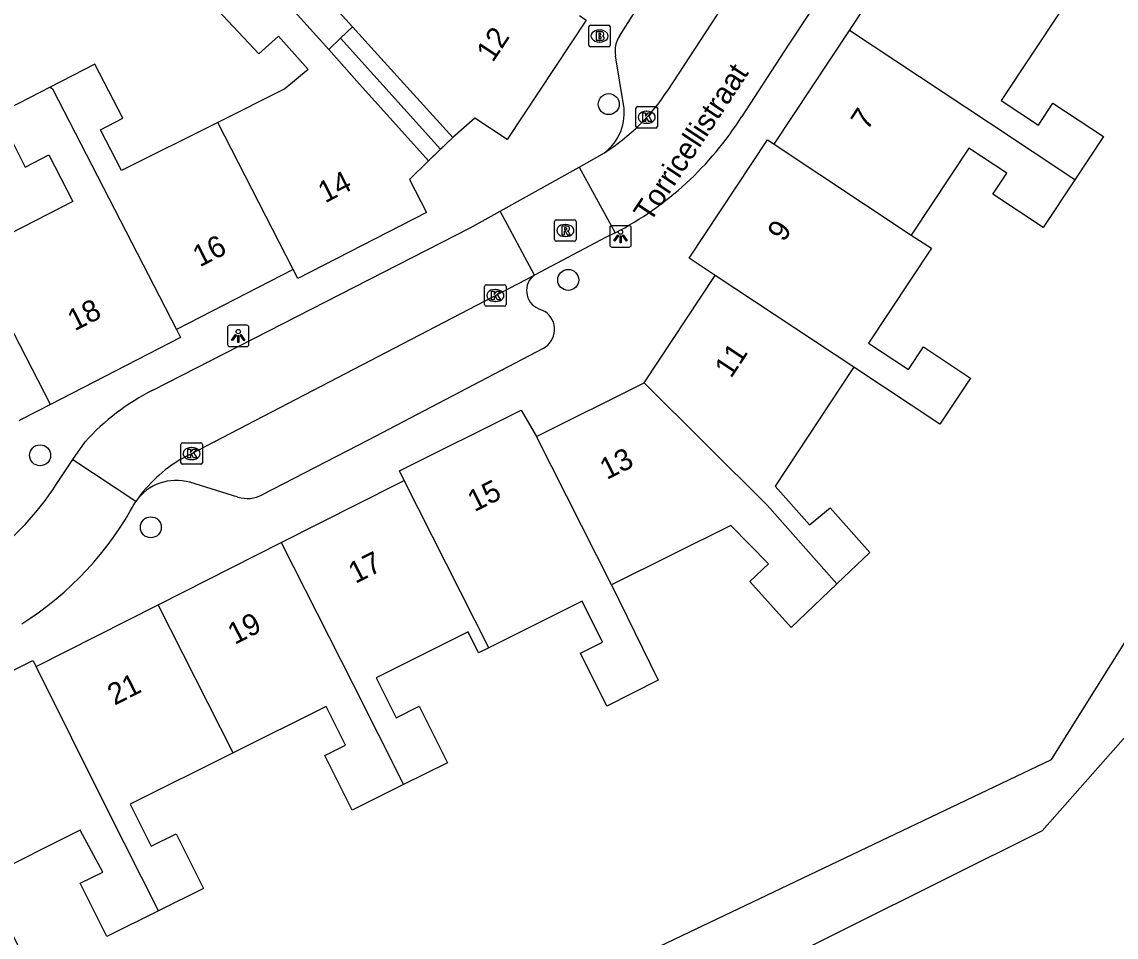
# Model space of a CAD drawing. Extents: x 159280 to 160375, y 384531 to 385872.
# Drawn here: x 160088.1 to 160139.1, y 384691.2 to 384733.9 of the extents above; entities that cross this region are included whole.
import ezdxf

# ---------------------------------------------------------------- set-up
doc = ezdxf.new("R2010")
doc.units = 0
for name, color, linetype in [('IMGEO_Boom', 7, 'Continuous'), ('IMGEO_Brandkraan', 7, 'Continuous'), ('IMGEO_Kolk', 7, 'Continuous'), ('IMGEO_Lichtpunt', 7, 'Continuous'), ('IMGEO_Openbare_ruimte_label', 7, 'Continuous'), ('IMGEO_Pand', 7, 'Continuous'), ('IMGEO_Pand_nummerreeks', 7, 'Continuous'), ('IMGEO_Pand_overbouw', 7, 'Continuous'), ('IMGEO_Rijbaan_lokaal_open', 7, 'Continuous'), ('IMGEO_Rioolput', 7, 'Continuous'), ('IMGEO_Voetpad_open', 7, 'Continuous')]:
    doc.layers.add(name, color=color, linetype=linetype)

msp = doc.modelspace()

# ---------------------------------------------------------------- linework, layer by layer
at = {"layer": 'IMGEO_Boom'}
for centre in [(160115.479, 384730.073), (160113.59, 384721.877), (160088.972, 384713.702), (160094.134, 384710.345)]:
    msp.add_circle(centre, 0.489, dxfattribs=at)
at = {"layer": 'IMGEO_Brandkraan'}
for p, q in [((160114.55, 384732.822), (160114.55, 384733.674)), ((160114.625, 384733.748), (160115.477, 384733.748)), ((160115.038, 384733.528), (160115.063, 384733.528)), ((160115.551, 384733.674), (160115.551, 384732.822)), ((160115.477, 384732.748), (160114.625, 384732.748)), ((160115.061, 384732.968), (160115.036, 384732.968))]:
    msp.add_line(p, q, dxfattribs=at)
for points in [[(160114.55, 384732.822), (160114.55, 384733.674)], [(160114.625, 384733.748), (160115.477, 384733.748)], [(160114.898, 384733.448), (160114.898, 384733.048), (160115.111, 384733.048)], [(160115.129, 384733.448), (160114.898, 384733.448)], [(160115.077, 384733.367), (160115.023, 384733.367), (160115.023, 384733.291)], [(160115.023, 384733.291), (160115.076, 384733.291)], [(160115.551, 384733.674), (160115.551, 384732.822)], [(160115.477, 384732.748), (160114.625, 384732.748)], [(160115.085, 384733.215), (160115.023, 384733.215), (160115.023, 384733.134)], [(160115.023, 384733.134), (160115.085, 384733.134)]]:
    msp.add_lwpolyline(points, dxfattribs=at)
for centre, radius, start, end in [((160114.627, 384733.672), 0.0765, 91.552, 178.448), ((160114.627, 384733.672), 0.0765, 91.552, 178.448), ((160115.078, 384733.329), 0.0379, 267.8285, 90.9355), ((160115.133, 384733.303), 0.145, 59.4692, 91.5367), ((160115.158, 384733.35), 0.0922, 285.5137, 58.1501), ((160115.163, 384733.158), 0.105, 301.3115, 78.989), ((160115.475, 384733.672), 0.0765, 1.552, 88.448), ((160115.475, 384733.672), 0.0765, 1.552, 88.448), ((160114.627, 384732.824), 0.0765, 181.552, 268.448), ((160114.627, 384732.824), 0.0765, 181.552, 268.448), ((160115.086, 384733.174), 0.0404, 269.8759, 90.5077), ((160115.117, 384733.299), 0.251, 268.6676, 293.5347), ((160115.475, 384732.824), 0.0765, 271.552, 358.448), ((160115.475, 384732.824), 0.0765, 271.552, 358.448)]:
    msp.add_arc(centre, radius, start, end, dxfattribs=at)
for centre, major_axis, ratio, start_param, end_param in [((160115.037, 384733.248), (-0.387, 0.002), 0.722429, 4.712389, 7.853982), ((160115.062, 384733.248), (-0.39, 0.002), 0.717154, 1.570796, 4.712389)]:
    msp.add_ellipse(centre, major_axis=major_axis, ratio=ratio, start_param=start_param, end_param=end_param, dxfattribs=at)
at = {"layer": 'IMGEO_Kolk'}
for p, q in [((160116.749, 384729.033), (160116.749, 384729.885)), ((160116.824, 384729.959), (160117.676, 384729.959)), ((160117.237, 384729.739), (160117.262, 384729.739)), ((160117.75, 384729.885), (160117.75, 384729.033)), ((160117.26, 384729.179), (160117.235, 384729.179)), ((160117.676, 384728.959), (160116.824, 384728.959)), ((160109.694, 384720.725), (160109.694, 384721.577)), ((160109.769, 384721.651), (160110.621, 384721.651)), ((160110.695, 384721.577), (160110.695, 384720.725)), ((160110.182, 384721.431), (160110.207, 384721.431)), ((160110.621, 384720.651), (160109.769, 384720.651)), ((160110.205, 384720.871), (160110.18, 384720.871)), ((160095.536, 384713.357), (160095.536, 384714.209)), ((160095.611, 384714.283), (160096.463, 384714.283)), ((160096.024, 384714.063), (160096.049, 384714.063)), ((160096.537, 384714.209), (160096.537, 384713.357)), ((160096.047, 384713.503), (160096.022, 384713.503)), ((160096.463, 384713.283), (160095.611, 384713.283))]:
    msp.add_line(p, q, dxfattribs=at)
for points in [[(160116.749, 384729.033), (160116.749, 384729.885)], [(160116.824, 384729.959), (160117.676, 384729.959)], [(160117.75, 384729.885), (160117.75, 384729.033)], [(160117.07, 384729.659), (160117.193, 384729.659), (160117.193, 384729.508), (160117.323, 384729.659), (160117.487, 384729.659), (160117.341, 384729.508), (160117.494, 384729.259), (160117.342, 384729.259), (160117.257, 384729.423), (160117.193, 384729.356), (160117.193, 384729.259), (160117.07, 384729.259), (160117.07, 384729.659)], [(160117.676, 384728.959), (160116.824, 384728.959)], [(160109.694, 384720.725), (160109.694, 384721.577)], [(160109.769, 384721.651), (160110.621, 384721.651)], [(160110.695, 384721.577), (160110.695, 384720.725)], [(160110.015, 384721.351), (160110.138, 384721.351), (160110.138, 384721.2), (160110.268, 384721.351), (160110.432, 384721.351), (160110.286, 384721.2), (160110.439, 384720.951), (160110.287, 384720.951), (160110.202, 384721.115), (160110.138, 384721.048), (160110.138, 384720.951), (160110.015, 384720.951), (160110.015, 384721.351)], [(160110.621, 384720.651), (160109.769, 384720.651)], [(160095.536, 384713.357), (160095.536, 384714.209)], [(160095.611, 384714.283), (160096.463, 384714.283)], [(160095.857, 384713.983), (160095.98, 384713.983), (160095.98, 384713.832), (160096.11, 384713.983), (160096.274, 384713.983), (160096.128, 384713.832), (160096.281, 384713.583), (160096.129, 384713.583), (160096.044, 384713.747), (160095.98, 384713.68), (160095.98, 384713.583), (160095.857, 384713.583), (160095.857, 384713.983)], [(160096.537, 384714.209), (160096.537, 384713.357)], [(160096.463, 384713.283), (160095.611, 384713.283)]]:
    msp.add_lwpolyline(points, dxfattribs=at)
for centre, start, end in [((160116.826, 384729.883), 91.552, 178.448), ((160116.826, 384729.883), 91.552, 178.448), ((160117.674, 384729.883), 1.552, 88.448), ((160117.674, 384729.883), 1.552, 88.448), ((160116.826, 384729.035), 181.552, 268.448), ((160116.826, 384729.035), 181.552, 268.448), ((160117.674, 384729.035), 271.552, 358.448), ((160117.674, 384729.035), 271.552, 358.448), ((160109.771, 384721.575), 91.552, 178.448), ((160109.771, 384721.575), 91.552, 178.448), ((160110.619, 384721.575), 1.552, 88.448), ((160110.619, 384721.575), 1.552, 88.448), ((160109.771, 384720.727), 181.552, 268.448), ((160109.771, 384720.727), 181.552, 268.448), ((160110.619, 384720.727), 271.552, 358.448), ((160110.619, 384720.727), 271.552, 358.448), ((160095.613, 384714.207), 91.552, 178.448), ((160095.613, 384714.207), 91.552, 178.448), ((160096.461, 384714.207), 1.552, 88.448), ((160096.461, 384714.207), 1.552, 88.448), ((160095.613, 384713.359), 181.552, 268.448), ((160095.613, 384713.359), 181.552, 268.448), ((160096.461, 384713.359), 271.552, 358.448), ((160096.461, 384713.359), 271.552, 358.448)]:
    msp.add_arc(centre, 0.0765, start, end, dxfattribs=at)
for centre, major_axis, ratio, start_param, end_param in [((160117.236, 384729.459), (-0.387, 0.002), 0.722429, 4.712389, 7.853982), ((160117.261, 384729.459), (-0.39, 0.002), 0.717154, 1.570796, 4.712389), ((160110.181, 384721.151), (-0.387, 0.002), 0.722429, 4.712389, 7.853982), ((160110.206, 384721.151), (-0.39, 0.002), 0.717154, 1.570796, 4.712389), ((160096.023, 384713.783), (-0.387, 0.002), 0.722429, 4.712389, 7.853982), ((160096.048, 384713.783), (-0.39, 0.002), 0.717154, 1.570796, 4.712389)]:
    msp.add_ellipse(centre, major_axis=major_axis, ratio=ratio, start_param=start_param, end_param=end_param, dxfattribs=at)
at = {"layer": 'IMGEO_Lichtpunt'}
for p, q in [((160115.529, 384724.311), (160115.529, 384723.504)), ((160115.529, 384724.311), (160115.529, 384723.504)), ((160116.431, 384724.406), (160115.623, 384724.406)), ((160116.431, 384724.406), (160115.623, 384724.406)), ((160116.525, 384723.504), (160116.525, 384724.311)), ((160116.525, 384723.504), (160116.525, 384724.311)), ((160115.623, 384723.41), (160116.431, 384723.41)), ((160115.623, 384723.41), (160116.431, 384723.41)), ((160097.709, 384719.673), (160097.709, 384718.866)), ((160097.709, 384719.673), (160097.709, 384718.866)), ((160098.611, 384719.768), (160097.803, 384719.768)), ((160098.611, 384719.768), (160097.803, 384719.768)), ((160098.705, 384718.866), (160098.705, 384719.673)), ((160098.705, 384718.866), (160098.705, 384719.673)), ((160097.803, 384718.772), (160098.611, 384718.772)), ((160097.803, 384718.772), (160098.611, 384718.772))]:
    msp.add_line(p, q, dxfattribs=at)
for points in [[(160115.903, 384723.975), (160115.942, 384723.947), (160115.754, 384723.685), (160115.716, 384723.712), (160115.903, 384723.975)], [(160116.005, 384723.927), (160116.052, 384723.927), (160116.052, 384723.605), (160116.005, 384723.605), (160116.005, 384723.927)], [(160116.115, 384723.947), (160116.153, 384723.974), (160116.34, 384723.712), (160116.301, 384723.684), (160116.115, 384723.947)], [(160098.083, 384719.337), (160098.122, 384719.309), (160097.934, 384719.047), (160097.896, 384719.074), (160098.083, 384719.337)], [(160098.185, 384719.289), (160098.232, 384719.289), (160098.232, 384718.967), (160098.185, 384718.967), (160098.185, 384719.289)], [(160098.295, 384719.309), (160098.333, 384719.336), (160098.52, 384719.074), (160098.481, 384719.046), (160098.295, 384719.309)]]:
    msp.add_lwpolyline(points, dxfattribs=at)
for centre in [(160116.028, 384724.109), (160098.208, 384719.471)]:
    msp.add_circle(centre, 0.0994, dxfattribs=at)
for centre, start, end in [((160115.623, 384724.311), 90, 180), ((160115.623, 384724.311), 90, 180), ((160116.431, 384724.311), 0, 90), ((160116.431, 384724.311), 0, 90), ((160115.623, 384723.504), 180, 270), ((160115.623, 384723.504), 180, 270), ((160116.431, 384723.504), 270, 0), ((160116.431, 384723.504), 270, 360), ((160097.803, 384719.673), 90, 180), ((160097.803, 384719.673), 90, 180), ((160098.611, 384719.673), 0, 90), ((160098.611, 384719.673), 0, 90), ((160097.803, 384718.866), 180, 270), ((160097.803, 384718.866), 180, 270), ((160098.611, 384718.866), 270, 0), ((160098.611, 384718.866), 270, 360)]:
    msp.add_arc(centre, 0.0946, start, end, dxfattribs=at)
at = {"layer": 'IMGEO_Pand'}
for points in [[(160107.459, 384738.524), (160105.325, 384735.295), (160104.608, 384734.691), (160103.262, 384736.234), (160104.048, 384737.017), (160102.15, 384739.087), (160100.219, 384737.33), (160103.536, 384733.668), (160104.853, 384732.215), (160108.211, 384728.51)], [(160126.698, 384733.502), (160130.14, 384738.704)], [(160107.077, 384727.426), (160103.74, 384731.15), (160102.429, 384732.612), (160099.235, 384736.176), (160097.263, 384734.448), (160099.161, 384732.418), (160100.087, 384733.242), (160101.462, 384731.689), (160100.387, 384730.786), (160097.261, 384729.221)], [(160136.562, 384734.455), (160133.771, 384730.237), (160135.508, 384729.088), (160136.187, 384730.115), (160138.54, 384728.559), (160137.209, 384726.547)], [(160114.11, 384734.197), (160114.424, 384733.99), (160110.745, 384728.424), (160109.243, 384729.416), (160108.211, 384728.51)], [(160123.189, 384728.2), (160126.698, 384733.502)], [(160137.209, 384726.547), (160133.234, 384729.178), (160126.698, 384733.502)], [(160097.261, 384729.221), (160092.768, 384726.971), (160091.786, 384728.881), (160092.826, 384729.416), (160091.529, 384731.938), (160089.437, 384730.863)], [(160089.437, 384730.863), (160087.011, 384729.616), (160088.283, 384727.141), (160089.38, 384727.705), (160090.495, 384725.534), (160085.828, 384723.135)], [(160089.437, 384730.863), (160089.557, 384730.783), (160095.324, 384719.567)], [(160100.77, 384722.367), (160097.261, 384729.221)], [(160120.441, 384722.085), (160119.231, 384722.885), (160122.882, 384728.403), (160123.189, 384728.2)], [(160123.189, 384728.2), (160129.583, 384723.97)], [(160137.209, 384726.547), (160135.732, 384724.315), (160133.376, 384725.874), (160134.029, 384726.86), (160132.266, 384728.026), (160129.641, 384724.058), (160129.583, 384723.97)], [(160107.077, 384727.426), (160106.191, 384726.563), (160106.978, 384725.026), (160100.987, 384721.946), (160100.77, 384722.367)], [(160129.583, 384723.97), (160130.518, 384723.351), (160127.595, 384718.934), (160129.449, 384717.707), (160130.145, 384718.759), (160132.341, 384717.306), (160130.919, 384715.155), (160126.905, 384717.81)], [(160089.457, 384716.074), (160087.171, 384720.522), (160085.828, 384723.135)], [(160100.77, 384722.367), (160095.324, 384719.567)], [(160117.13, 384717.081), (160120.441, 384722.085)], [(160126.905, 384717.81), (160120.441, 384722.085)], [(160095.324, 384719.567), (160095.518, 384719.189), (160089.457, 384716.074)], [(160126.905, 384717.81), (160126.831, 384717.698), (160123.233, 384712.26), (160124.839, 384710.456), (160125.794, 384711.26), (160127.652, 384709.179), (160126.113, 384707.71)], [(160112.112, 384714.578), (160117.13, 384717.081)], [(160117.13, 384717.081), (160122.868, 384711.373), (160126.113, 384707.71)], [(160105.948, 384712.532), (160105.726, 384712.971), (160111.396, 384715.799), (160112.112, 384714.578)], [(160115.608, 384707.663), (160112.112, 384714.578)], [(160100.214, 384709.633), (160105.658, 384712.385), (160105.948, 384712.532)], [(160109.888, 384704.732), (160105.948, 384712.532)], [(160126.113, 384707.71), (160123.98, 384705.676), (160122.052, 384707.816), (160122.928, 384708.649), (160121.165, 384710.435), (160115.608, 384707.663)], [(160094.48, 384706.734), (160100.214, 384709.633)], [(160100.214, 384709.633), (160103.545, 384703.043), (160105.915, 384698.353)], [(160115.608, 384707.663), (160117.789, 384703.214), (160115.388, 384702.016), (160114.159, 384704.48), (160115.188, 384704.993), (160114.236, 384706.901), (160109.888, 384704.732)], [(160088.784, 384703.855), (160094.48, 384706.734)], [(160097.972, 384699.827), (160094.48, 384706.734)], [(160109.888, 384704.732), (160109.414, 384704.496), (160108.929, 384705.469), (160104.632, 384703.326), (160105.563, 384701.46), (160106.65, 384702.003), (160107.961, 384699.374), (160105.915, 384698.353)], [(160082.762, 384701.216), (160088.63, 384704.142), (160088.784, 384703.855)], [(160094.493, 384692.467), (160092.094, 384697.212), (160088.784, 384703.855)], [(160105.915, 384698.353), (160103.519, 384697.158), (160102.245, 384699.712), (160103.203, 384700.19), (160102.306, 384701.988), (160097.972, 384699.827)], [(160097.972, 384699.827), (160093.173, 384697.433), (160094.147, 384695.48), (160095.32, 384696.065), (160096.592, 384693.514), (160094.493, 384692.467)], [(160094.493, 384692.467), (160092.087, 384691.268), (160090.847, 384693.754), (160091.893, 384694.276), (160090.84, 384696.221), (160086.365, 384693.99)]]:
    msp.add_lwpolyline(points, dxfattribs=at)
at = {"layer": 'IMGEO_Pand_overbouw'}
for points in [[(160103.536, 384733.668), (160102.983, 384733.14), (160107.644, 384727.968), (160108.211, 384728.51), (160104.853, 384732.215)], [(160102.429, 384732.612), (160103.74, 384731.15), (160107.077, 384727.426), (160107.644, 384727.968), (160102.983, 384733.14)]]:
    msp.add_lwpolyline(points, close=True, dxfattribs=at)
at = {"layer": 'IMGEO_Rijbaan_lokaal_open'}
for points in [[(160118.233, 384730.715), (160135.214, 384756.722)], [(160137.96, 384754.11), (160135.234, 384750), (160123.841, 384732.825), (160121.678, 384729.489)], [(160114.096, 384727.139), (160115.275, 384727.807)], [(160110.419, 384725.088), (160114.096, 384727.139)], [(160114.096, 384727.139), (160115.78, 384724.072)], [(160094.233, 384716.739), (160109.019, 384724.307), (160110.419, 384725.088)], [(160112.012, 384722.105), (160110.419, 384725.088)], [(160115.78, 384724.072), (160115.366, 384723.865), (160112.012, 384722.105)], [(160095.56, 384713.538), (160112.012, 384722.105)], [(160090.494, 384713.505), (160091.066, 384714.329)], [(160089.728, 384712.34), (160090.494, 384713.505)], [(160090.494, 384713.505), (160093.431, 384711.557)]]:
    msp.add_lwpolyline(points, dxfattribs=at)
for centre, radius, start, end in [((160109.975, 384736.157), 9.89, 302.4061, 326.6172), ((160108.686, 384737.715), 15.378, 297.473, 327.6586), ((160099.101, 384707.056), 10.837, 116.69, 137.8503), ((160099.09, 384707.61), 6.899, 120.7714, 145.1039), ((160077.964, 384720.059), 14.07, 307.4719, 326.7295), ((160079.98, 384718.745), 15.251, 302.27, 331.8791)]:
    msp.add_arc(centre, radius, start, end, dxfattribs=at)
at = {"layer": 'IMGEO_Rioolput'}
for p, q in [((160112.957, 384723.755), (160112.957, 384724.607)), ((160113.032, 384724.681), (160113.884, 384724.681)), ((160113.958, 384724.607), (160113.958, 384723.755)), ((160113.445, 384724.461), (160113.47, 384724.461)), ((160113.884, 384723.681), (160113.032, 384723.681)), ((160113.468, 384723.901), (160113.443, 384723.901))]:
    msp.add_line(p, q, dxfattribs=at)
for points in [[(160112.957, 384723.755), (160112.957, 384724.607)], [(160113.032, 384724.681), (160113.884, 384724.681)], [(160113.958, 384724.607), (160113.958, 384723.755)], [(160113.546, 384724.379), (160113.294, 384724.381), (160113.294, 384723.981)], [(160113.294, 384723.981), (160113.418, 384723.981), (160113.418, 384724.143), (160113.429, 384724.143)], [(160113.472, 384724.3), (160113.418, 384724.3), (160113.418, 384724.219)], [(160113.418, 384724.219), (160113.47, 384724.219)], [(160113.476, 384724.114), (160113.547, 384723.981), (160113.687, 384723.981), (160113.622, 384724.107)], [(160113.884, 384723.681), (160113.032, 384723.681)]]:
    msp.add_lwpolyline(points, dxfattribs=at)
for centre, radius, start, end in [((160113.034, 384724.605), 0.0765, 91.552, 178.448), ((160113.034, 384724.605), 0.0765, 91.552, 178.448), ((160113.882, 384724.605), 0.0765, 1.552, 88.448), ((160113.882, 384724.605), 0.0765, 1.552, 88.448), ((160113.428, 384724.09), 0.0533, 26.0293, 88.6989), ((160113.454, 384724.408), 0.19, 274.7715, 282.9687), ((160113.478, 384724.204), 0.0964, 77.0061, 93.1865), ((160113.492, 384724.261), 0.0378, 276.6634, 79.6772), ((160113.545, 384724.269), 0.109, 350.3612, 89.416), ((160113.543, 384724.269), 0.112, 277.5842, 350.9817), ((160113.527, 384724.054), 0.108, 29.5134, 73.7905), ((160113.034, 384723.757), 0.0765, 181.552, 268.448), ((160113.034, 384723.757), 0.0765, 181.552, 268.448), ((160113.882, 384723.757), 0.0765, 271.552, 358.448), ((160113.882, 384723.757), 0.0765, 271.552, 358.448)]:
    msp.add_arc(centre, radius, start, end, dxfattribs=at)
for centre, major_axis, ratio, start_param, end_param in [((160113.444, 384724.181), (-0.387, 0.002), 0.722429, 4.712389, 7.853982), ((160113.469, 384724.181), (-0.39, 0.002), 0.717154, 1.570796, 4.712389)]:
    msp.add_ellipse(centre, major_axis=major_axis, ratio=ratio, start_param=start_param, end_param=end_param, dxfattribs=at)
at = {"layer": 'IMGEO_Voetpad_open'}
for points in [[(160115.976, 384733.244), (160117.386, 384735.46), (160126.909, 384750), (160132.481, 384758.507)], [(160116.174, 384730.051), (160115.79, 384732.331)], [(160108.211, 384728.51), (160107.077, 384727.426)], [(160086.365, 384693.99), (160090.325, 384686.047), (160093.819, 384679.039), (160108.606, 384686.412), (160136.119, 384699.519), (160145.882, 384715.096), (160151.898, 384724.389), (160154.024, 384723.118)], [(160112.186, 384720.552), (160112.508, 384720.404)], [(160112.421, 384718.684), (160104.271, 384714.408), (160099.325, 384711.856)], [(160089.457, 384716.074), (160088.123, 384715.39), (160087.974, 384715.313)], [(160098.196, 384711.756), (160095.955, 384712.446)], [(160140.41, 384701.548), (160135.676, 384696.203), (160098.821, 384677.827), (160103.403, 384668.071)]]:
    msp.add_lwpolyline(points, dxfattribs=at)
for centre, radius, start, end in [((160117.07, 384732.546), 1.298, 147.4462, 189.5239), ((160113.864, 384729.674), 2.34, 307.0746, 9.2609), ((160112.556, 384721.38), 0.907, 126.8743, 245.9113), ((160111.956, 384719.57), 1, 297.707, 56.5018), ((160095.321, 384710.218), 2.316, 74.1175, 144.689), ((160098.638, 384713.186), 1.497, 252.8186, 297.3048)]:
    msp.add_arc(centre, radius, start, end, dxfattribs=at)

# ---------------------------------------------------------------- texts
at = {"layer": 'IMGEO_Openbare_ruimte_label'}
msp.add_text('Torricellistraat', height=1, rotation=56.6278, dxfattribs=at).set_placement((160117.407, 384724.516))
at = {"layer": 'IMGEO_Pand_nummerreeks'}
for s, rotation, p in [('12', 56.5362, (160110.075, 384731.981)), ('7', 56.5051, (160127.527, 384728.811)), ('14', 27.0638, (160102.256, 384725.443)), ('9', 56.5108, (160123.64, 384723.605)), ('16', 27.0638, (160096.416, 384722.459)), ('18', 27.0638, (160090.579, 384719.476)), ('11', 56.5108, (160121.178, 384717.255)), ('13', 26.5156, (160115.385, 384712.545)), ('15', 26.505, (160109.222, 384711.05)), ('17', 26.8144, (160103.669, 384707.705)), ('19', 26.8171, (160098.044, 384704.861)), ('21', 26.8171, (160092.439, 384702.028))]:
    msp.add_text(s, height=1, rotation=rotation, dxfattribs=at).set_placement(p)

doc.saveas('drawing.dxf')
